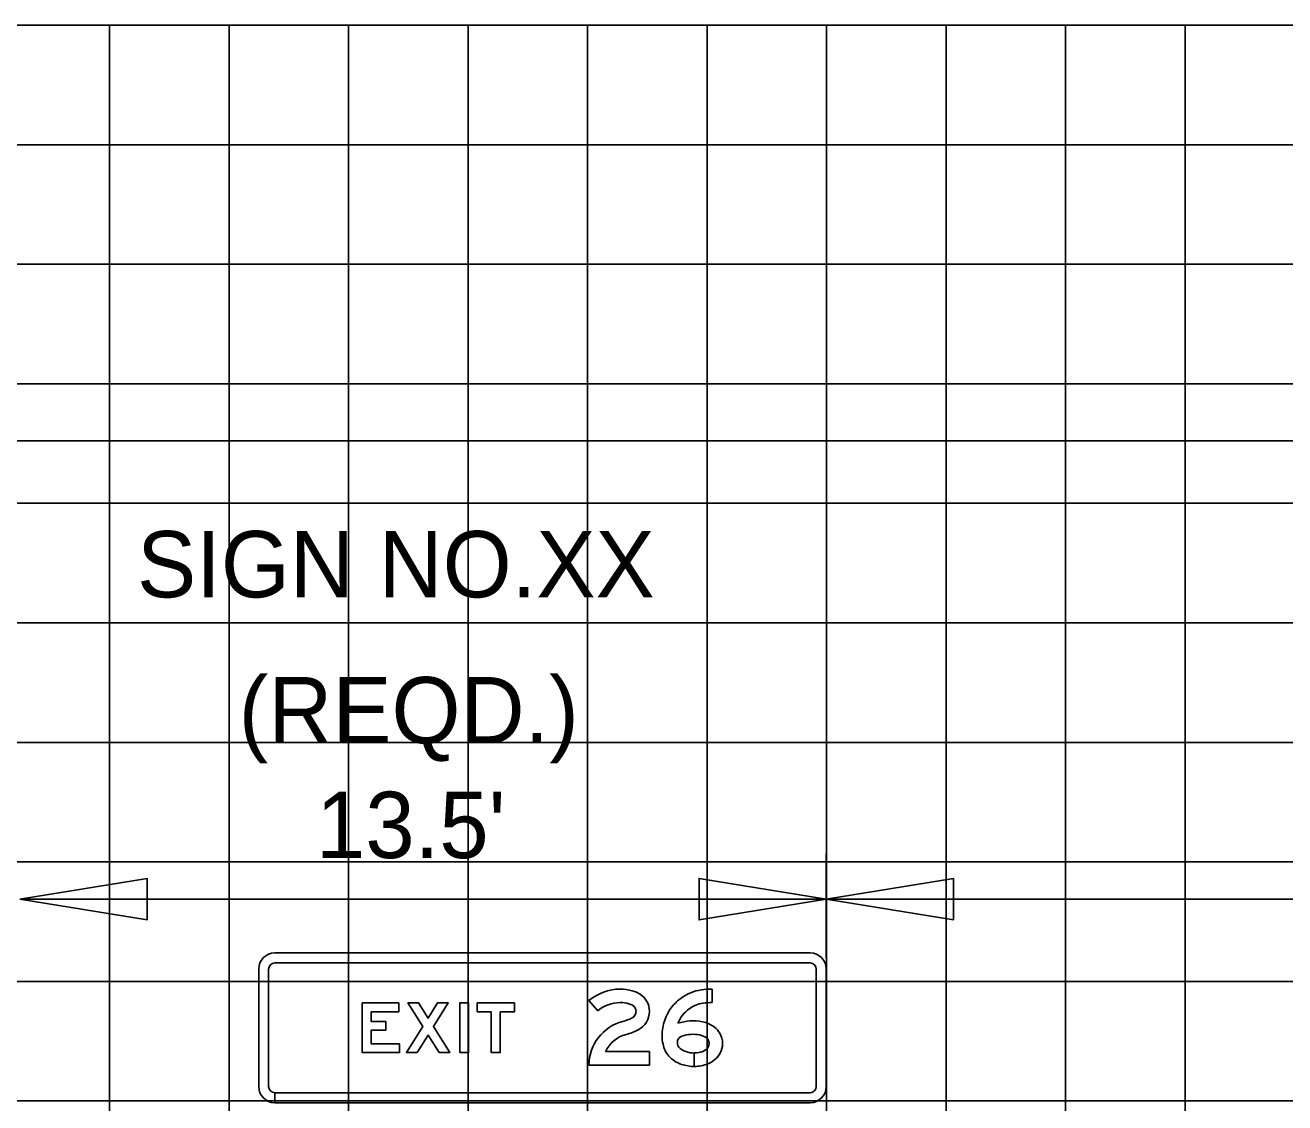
# Model space of a CAD drawing. Extents: x 2193008 to 2198143, y 1236112 to 1237864.
# Drawn here: x 2195637.29 to 2195658.38, y 1237205.08 to 1237223.11 of the extents above; entities that cross this region are included whole.
import ezdxf

# ---------------------------------------------------------------- set-up
doc = ezdxf.new("R2010")
doc.units = 0
for name, color, linetype in [('3', 7, 'Continuous'), ('GSBWFILL', 7, 'Continuous'), ('GSCOLORFILL', 7, 'Continuous'), ('GSDIMS', 7, 'Continuous'), ('GSOUTLINE', 7, 'Continuous'), ('Level 55', 7, 'Continuous'), ('M-ROADS', 7, 'Continuous')]:
    doc.layers.add(name, color=color, linetype=linetype)

msp = doc.modelspace()

# ---------------------------------------------------------------- linework, layer by layer
at = {"layer": '3'}
msp.add_line((2195584.245, 1237216.154), (2195679.319, 1237216.154), dxfattribs=at)
at = {"layer": 'GSBWFILL'}
for points in [[(2195648.79, 1237206.976), (2195648.79, 1237206.752)], [(2195646.876, 1237206.614), (2195646.73, 1237206.785)], [(2195647.005, 1237205.931), (2195647.742, 1237205.931), (2195647.742, 1237205.706), (2195646.73, 1237205.706)], [(2195648.493, 1237205.909), (2195648.493, 1237205.684)], [(2195648.493, 1237205.684), (2195648.493, 1237205.909)]]:
    msp.add_lwpolyline(points, dxfattribs=at)
for points in [[(2195643.559, 1237206.064), (2195643.084, 1237206.064), (2195643.084, 1237206.288), (2195643.33, 1237206.288), (2195643.33, 1237206.437), (2195643.084, 1237206.437), (2195643.084, 1237206.597), (2195643.546, 1237206.597), (2195643.546, 1237206.746), (2195642.934, 1237206.746), (2195642.934, 1237205.914), (2195643.559, 1237205.914)], [(2195644.222, 1237205.914), (2195644.037, 1237206.209), (2195643.852, 1237205.914), (2195643.675, 1237205.914), (2195643.949, 1237206.35), (2195643.7, 1237206.746), (2195643.877, 1237206.746), (2195644.037, 1237206.491), (2195644.197, 1237206.746), (2195644.374, 1237206.746), (2195644.126, 1237206.35), (2195644.399, 1237205.914)], [(2195644.566, 1237205.914), (2195644.566, 1237206.746), (2195644.716, 1237206.746), (2195644.716, 1237205.914)], [(2195644.857, 1237206.597), (2195645.094, 1237206.597), (2195645.094, 1237205.914), (2195645.244, 1237205.914), (2195645.244, 1237206.597), (2195645.482, 1237206.597), (2195645.482, 1237206.746), (2195644.857, 1237206.746)]]:
    msp.add_lwpolyline(points, close=True, dxfattribs=at)
for centre, major_axis, start_param, end_param in [((2195647.252, 1237206.171), (0, 0.806), 0, 0.70376), ((2195647.252, 1237206.187), (0, 0.789), 6.02311, 6.283185), ((2195647.337, 1237206.507), (0, 0.458), 5.706931, 6.02311), ((2195648.707, 1237206.242), (0, 0.729), 0.134155, 0.638471), ((2195648.79, 1237205.626), (0, 1.351), 6.283185, 6.41734), ((2195647.252, 1237206.171), (0, 0.581), 0, 0.70376), ((2195647.252, 1237206.187), (0, 0.565), 6.02311, 6.283185), ((2195647.337, 1237206.507), (0, 0.233), 5.706931, 6.02311), ((2195647.401, 1237206.605), (0, 0.117), 4.712389, 5.706931), ((2195647.401, 1237206.605), (0, 0.341), 4.712389, 5.706931), ((2195648.804, 1237206.111), (0, 0.892), 0.638464, 0.866813), ((2195648.707, 1237206.242), (0, 0.504), 0.134155, 0.638471), ((2195648.79, 1237205.626), (0, 1.126), 0, 0.134155), ((2195647.123, 1237207.118), (0, 0.704), 3.392123, 3.626327), ((2195647.393, 1237206.605), (0, 0.124), 3.626327, 4.712389), ((2195647.393, 1237206.605), (0, 0.349), 3.626327, 4.712389), ((2195648.751, 1237206.197), (0, 0.796), 0.905406, 1.570796), ((2195648.751, 1237206.197), (0, 0.572), 0.912917, 1.195206), ((2195648.804, 1237206.111), (0, 0.667), 0.638461, 0.860244), ((2195647.484, 1237205.706), (0, 0.754), 0.25053, 1.570796), ((2195647.123, 1237207.118), (0, 0.928), 3.392123, 3.626327), ((2195648.471, 1237205.618), (0, 0.828), 6.090019, 6.593179), ((2195648.537, 1237205.953), (0, 0.486), 5.634496, 6.090017), ((2195648.629, 1237206.074), (0, 0.335), 5.237857, 5.634492), ((2195647.484, 1237205.706), (0, 0.529), 0.25053, 1.132058), ((2195648.619, 1237206.197), (0, 0.665), 1.570796, 1.784619), ((2195648.328, 1237206.08), (0, 0.119), 0.35159, 2.216564), ((2195648.471, 1237205.618), (0, 0.603), 6.090019, 6.593179), ((2195648.537, 1237205.953), (0, 0.262), 5.6345, 6.090015), ((2195648.629, 1237206.074), (0, 0.11), 5.237857, 5.634492), ((2195648.614, 1237206.065), (0, 0.127), 4.712389, 5.237857), ((2195648.614, 1237206.065), (0, 0.352), 4.712389, 5.237857), ((2195648.364, 1237206.126), (0, 0.401), 1.748918, 2.304124), ((2195648.437, 1237206.192), (0, 0.499), 2.304124, 2.823757), ((2195648.437, 1237206.192), (0, 0.274), 2.304124, 2.823757), ((2195648.493, 1237206.362), (0, 0.454), 2.823757, 3.141593), ((2195648.493, 1237206.298), (0, 0.389), 3.141673, 3.514879), ((2195648.565, 1237206.114), (0, 0.192), 3.51487, 4.172439), ((2195648.565, 1237206.114), (0, 0.417), 3.514875, 4.194509), ((2195648.626, 1237206.065), (0, 0.115), 4.261086, 4.712389), ((2195648.626, 1237206.065), (0, 0.339), 4.229443, 4.712389), ((2195648.493, 1237206.362), (0, 0.679), 2.823757, 3.141593), ((2195648.493, 1237206.298), (0, 0.614), 3.141643, 3.514879)]:
    msp.add_ellipse(centre, major_axis=major_axis, ratio=0.999994, start_param=start_param, end_param=end_param, dxfattribs=at)
at = {"layer": 'GSCOLORFILL'}
for p, q in [((2195650.431, 1237207.583), (2195641.473, 1237207.583)), ((2195641.473, 1237207.417), (2195650.431, 1237207.417)), ((2195641.203, 1237207.312), (2195641.203, 1237205.348)), ((2195641.369, 1237205.348), (2195641.369, 1237207.312)), ((2195650.535, 1237207.312), (2195650.535, 1237205.348)), ((2195650.701, 1237205.348), (2195650.701, 1237207.312)), ((2195641.473, 1237205.077), (2195641.473, 1237205.244)), ((2195650.431, 1237205.244), (2195641.475, 1237205.244)), ((2195641.475, 1237205.244), (2195641.475, 1237205.077)), ((2195641.475, 1237205.077), (2195650.431, 1237205.077))]:
    msp.add_line(p, q, dxfattribs=at)
for points in [[(2195648.79, 1237206.976), (2195648.79, 1237206.752)], [(2195646.876, 1237206.614), (2195646.73, 1237206.785)], [(2195647.005, 1237205.931), (2195647.742, 1237205.931), (2195647.742, 1237205.706), (2195646.73, 1237205.706)], [(2195648.493, 1237205.909), (2195648.493, 1237205.684)], [(2195648.493, 1237205.684), (2195648.493, 1237205.909)]]:
    msp.add_lwpolyline(points, dxfattribs=at)
for points in [[(2195643.559, 1237206.064), (2195643.084, 1237206.064), (2195643.084, 1237206.288), (2195643.33, 1237206.288), (2195643.33, 1237206.437), (2195643.084, 1237206.437), (2195643.084, 1237206.597), (2195643.546, 1237206.597), (2195643.546, 1237206.746), (2195642.934, 1237206.746), (2195642.934, 1237205.914), (2195643.559, 1237205.914)], [(2195644.222, 1237205.914), (2195644.037, 1237206.209), (2195643.852, 1237205.914), (2195643.675, 1237205.914), (2195643.949, 1237206.35), (2195643.7, 1237206.746), (2195643.877, 1237206.746), (2195644.037, 1237206.491), (2195644.197, 1237206.746), (2195644.374, 1237206.746), (2195644.126, 1237206.35), (2195644.399, 1237205.914)], [(2195644.566, 1237205.914), (2195644.566, 1237206.746), (2195644.716, 1237206.746), (2195644.716, 1237205.914)], [(2195644.857, 1237206.597), (2195645.094, 1237206.597), (2195645.094, 1237205.914), (2195645.244, 1237205.914), (2195645.244, 1237206.597), (2195645.482, 1237206.597), (2195645.482, 1237206.746), (2195644.857, 1237206.746)]]:
    msp.add_lwpolyline(points, close=True, dxfattribs=at)
for centre, radius, start, end in [((2195641.473, 1237207.312), 0.271, 90, 180), ((2195650.431, 1237207.312), 0.271, 0, 90), ((2195641.473, 1237207.312), 0.104, 90, 180), ((2195650.431, 1237207.312), 0.104, 0, 90), ((2195641.473, 1237205.348), 0.271, 180, 270), ((2195641.473, 1237205.348), 0.104, 180, 270), ((2195650.431, 1237205.348), 0.271, 270, 0), ((2195650.431, 1237205.348), 0.104, 270, 0)]:
    msp.add_arc(centre, radius, start, end, dxfattribs=at)
for centre, major_axis, start_param, end_param in [((2195647.252, 1237206.171), (0, 0.806), 0, 0.70376), ((2195647.252, 1237206.187), (0, 0.789), 6.02311, 6.283185), ((2195647.337, 1237206.507), (0, 0.458), 5.706931, 6.02311), ((2195648.707, 1237206.242), (0, 0.729), 0.134155, 0.638471), ((2195648.79, 1237205.626), (0, 1.351), 6.283185, 6.41734), ((2195647.252, 1237206.171), (0, 0.581), 0, 0.70376), ((2195647.252, 1237206.187), (0, 0.565), 6.02311, 6.283185), ((2195647.337, 1237206.507), (0, 0.233), 5.706931, 6.02311), ((2195647.401, 1237206.605), (0, 0.117), 4.712389, 5.706931), ((2195647.401, 1237206.605), (0, 0.341), 4.712389, 5.706931), ((2195648.804, 1237206.111), (0, 0.892), 0.638464, 0.866813), ((2195648.707, 1237206.242), (0, 0.504), 0.134155, 0.638471), ((2195648.79, 1237205.626), (0, 1.126), 0, 0.134155), ((2195647.123, 1237207.118), (0, 0.704), 3.392123, 3.626327), ((2195647.393, 1237206.605), (0, 0.124), 3.626327, 4.712389), ((2195647.393, 1237206.605), (0, 0.349), 3.626327, 4.712389), ((2195648.751, 1237206.197), (0, 0.796), 0.905406, 1.570796), ((2195648.751, 1237206.197), (0, 0.572), 0.912917, 1.195206), ((2195648.804, 1237206.111), (0, 0.667), 0.638461, 0.860244), ((2195647.484, 1237205.706), (0, 0.754), 0.25053, 1.570796), ((2195647.123, 1237207.118), (0, 0.928), 3.392123, 3.626327), ((2195648.471, 1237205.618), (0, 0.828), 6.090019, 6.593179), ((2195648.537, 1237205.953), (0, 0.486), 5.634496, 6.090017), ((2195648.629, 1237206.074), (0, 0.335), 5.237857, 5.634492), ((2195647.484, 1237205.706), (0, 0.529), 0.25053, 1.132058), ((2195648.619, 1237206.197), (0, 0.665), 1.570796, 1.784619), ((2195648.328, 1237206.08), (0, 0.119), 0.35159, 2.216564), ((2195648.471, 1237205.618), (0, 0.603), 6.090019, 6.593179), ((2195648.537, 1237205.953), (0, 0.262), 5.6345, 6.090015), ((2195648.629, 1237206.074), (0, 0.11), 5.237857, 5.634492), ((2195648.614, 1237206.065), (0, 0.127), 4.712389, 5.237857), ((2195648.614, 1237206.065), (0, 0.352), 4.712389, 5.237857), ((2195648.364, 1237206.126), (0, 0.401), 1.748918, 2.304124), ((2195648.437, 1237206.192), (0, 0.499), 2.304124, 2.823757), ((2195648.437, 1237206.192), (0, 0.274), 2.304124, 2.823757), ((2195648.493, 1237206.362), (0, 0.454), 2.823757, 3.141593), ((2195648.493, 1237206.298), (0, 0.389), 3.141673, 3.514879), ((2195648.565, 1237206.114), (0, 0.192), 3.51487, 4.172439), ((2195648.565, 1237206.114), (0, 0.417), 3.514875, 4.194509), ((2195648.626, 1237206.065), (0, 0.115), 4.261086, 4.712389), ((2195648.626, 1237206.065), (0, 0.339), 4.229443, 4.712389), ((2195648.493, 1237206.362), (0, 0.679), 2.823757, 3.141593), ((2195648.493, 1237206.298), (0, 0.614), 3.141643, 3.514879)]:
    msp.add_ellipse(centre, major_axis=major_axis, ratio=0.999994, start_param=start_param, end_param=end_param, dxfattribs=at)
at = {"layer": 'GSDIMS'}
for p, q in [((2195650.701, 1237207.499), (2195650.701, 1237209.24)), ((2195637.207, 1237208.482), (2195650.701, 1237208.482)), ((2195678.819, 1237208.482), (2195650.701, 1237208.482))]:
    msp.add_line(p, q, dxfattribs=at)
for points in [[(2195637.207, 1237208.482), (2195639.335, 1237208.135), (2195639.335, 1237208.829)], [(2195650.701, 1237208.482), (2195648.573, 1237208.135), (2195648.573, 1237208.829)], [(2195650.701, 1237208.482), (2195652.83, 1237208.135), (2195652.83, 1237208.829)]]:
    msp.add_lwpolyline(points, close=True, dxfattribs=at)
at = {"layer": 'GSOUTLINE'}
for points in [[(2195648.79, 1237206.976), (2195648.79, 1237206.752)], [(2195646.876, 1237206.614), (2195646.73, 1237206.785)], [(2195647.005, 1237205.931), (2195647.742, 1237205.931), (2195647.742, 1237205.706), (2195646.73, 1237205.706)]]:
    msp.add_lwpolyline(points, dxfattribs=at)
for points in [[(2195643.559, 1237206.064), (2195643.084, 1237206.064), (2195643.084, 1237206.288), (2195643.33, 1237206.288), (2195643.33, 1237206.437), (2195643.084, 1237206.437), (2195643.084, 1237206.597), (2195643.546, 1237206.597), (2195643.546, 1237206.746), (2195642.934, 1237206.746), (2195642.934, 1237205.914), (2195643.559, 1237205.914)], [(2195644.222, 1237205.914), (2195644.037, 1237206.209), (2195643.852, 1237205.914), (2195643.675, 1237205.914), (2195643.949, 1237206.35), (2195643.7, 1237206.746), (2195643.877, 1237206.746), (2195644.037, 1237206.491), (2195644.197, 1237206.746), (2195644.374, 1237206.746), (2195644.126, 1237206.35), (2195644.399, 1237205.914)], [(2195644.566, 1237205.914), (2195644.566, 1237206.746), (2195644.716, 1237206.746), (2195644.716, 1237205.914)], [(2195644.857, 1237206.597), (2195645.094, 1237206.597), (2195645.094, 1237205.914), (2195645.244, 1237205.914), (2195645.244, 1237206.597), (2195645.482, 1237206.597), (2195645.482, 1237206.746), (2195644.857, 1237206.746)]]:
    msp.add_lwpolyline(points, close=True, dxfattribs=at)
for centre, major_axis, start_param, end_param in [((2195647.252, 1237206.171), (0, 0.806), 0, 0.70376), ((2195647.252, 1237206.187), (0, 0.789), 6.02311, 6.283185), ((2195647.337, 1237206.507), (0, 0.458), 5.706931, 6.02311), ((2195648.707, 1237206.242), (0, 0.729), 0.134155, 0.638471), ((2195648.79, 1237205.626), (0, 1.351), 6.283185, 6.41734), ((2195647.252, 1237206.171), (0, 0.581), 0, 0.70376), ((2195647.252, 1237206.187), (0, 0.565), 6.02311, 6.283185), ((2195647.337, 1237206.507), (0, 0.233), 5.706931, 6.02311), ((2195647.401, 1237206.605), (0, 0.117), 4.712389, 5.706931), ((2195647.401, 1237206.605), (0, 0.341), 4.712389, 5.706931), ((2195648.804, 1237206.111), (0, 0.892), 0.638464, 0.866813), ((2195648.707, 1237206.242), (0, 0.504), 0.134155, 0.638471), ((2195648.79, 1237205.626), (0, 1.126), 0, 0.134155), ((2195647.123, 1237207.118), (0, 0.704), 3.392123, 3.626327), ((2195647.393, 1237206.605), (0, 0.124), 3.626327, 4.712389), ((2195647.393, 1237206.605), (0, 0.349), 3.626327, 4.712389), ((2195648.751, 1237206.197), (0, 0.796), 0.905406, 1.570796), ((2195648.751, 1237206.197), (0, 0.572), 0.912917, 1.195206), ((2195648.804, 1237206.111), (0, 0.667), 0.638461, 0.860244), ((2195647.484, 1237205.706), (0, 0.754), 0.25053, 1.570796), ((2195647.123, 1237207.118), (0, 0.928), 3.392123, 3.626327), ((2195648.471, 1237205.618), (0, 0.828), 6.090019, 6.593179), ((2195648.537, 1237205.953), (0, 0.486), 5.634496, 6.090017), ((2195648.629, 1237206.074), (0, 0.335), 5.237857, 5.634492), ((2195647.484, 1237205.706), (0, 0.529), 0.25053, 1.132058), ((2195648.619, 1237206.197), (0, 0.665), 1.570796, 1.784619), ((2195648.328, 1237206.08), (0, 0.119), 0.35159, 2.216564), ((2195648.471, 1237205.618), (0, 0.603), 6.090019, 6.593179), ((2195648.537, 1237205.953), (0, 0.262), 5.6345, 6.090015), ((2195648.629, 1237206.074), (0, 0.11), 5.237857, 5.634492), ((2195648.614, 1237206.065), (0, 0.127), 4.712389, 5.237857), ((2195648.614, 1237206.065), (0, 0.352), 4.712389, 5.237857), ((2195648.364, 1237206.126), (0, 0.401), 1.748918, 2.304124), ((2195648.437, 1237206.192), (0, 0.499), 2.304124, 2.823757), ((2195648.437, 1237206.192), (0, 0.274), 2.304124, 2.823757), ((2195648.493, 1237206.362), (0, 0.454), 2.823757, 3.141593), ((2195648.493, 1237206.298), (0, 0.389), 3.141593, 3.514879), ((2195648.565, 1237206.114), (0, 0.192), 3.51487, 4.172439), ((2195648.565, 1237206.114), (0, 0.417), 3.514875, 4.194509), ((2195648.626, 1237206.065), (0, 0.115), 4.261086, 4.712389), ((2195648.626, 1237206.065), (0, 0.339), 4.229443, 4.712389), ((2195648.493, 1237206.362), (0, 0.679), 2.823757, 3.141593), ((2195648.493, 1237206.298), (0, 0.614), 3.141593, 3.514879)]:
    msp.add_ellipse(centre, major_axis=major_axis, ratio=0.999994, start_param=start_param, end_param=end_param, dxfattribs=at)
at = {"layer": 'M-ROADS'}
for p, q in [((2195584.707, 1237223.106), (2195714.707, 1237223.106)), ((2195638.707, 1237163.106), (2195638.707, 1237223.106)), ((2195640.707, 1237163.106), (2195640.707, 1237223.106)), ((2195642.707, 1237163.106), (2195642.707, 1237223.106)), ((2195644.707, 1237163.106), (2195644.707, 1237223.106)), ((2195646.707, 1237163.106), (2195646.707, 1237223.106)), ((2195648.707, 1237163.106), (2195648.707, 1237223.106)), ((2195650.707, 1237163.106), (2195650.707, 1237223.106)), ((2195652.707, 1237163.106), (2195652.707, 1237223.106)), ((2195654.707, 1237163.106), (2195654.707, 1237223.106)), ((2195656.707, 1237163.106), (2195656.707, 1237223.106)), ((2195584.707, 1237221.106), (2195714.707, 1237221.106)), ((2195584.707, 1237219.106), (2195714.707, 1237219.106)), ((2195584.707, 1237217.106), (2195714.707, 1237217.106)), ((2195584.707, 1237215.106), (2195714.707, 1237215.106)), ((2195584.707, 1237213.106), (2195714.707, 1237213.106)), ((2195584.707, 1237211.106), (2195714.707, 1237211.106)), ((2195584.707, 1237209.106), (2195714.707, 1237209.106)), ((2195584.707, 1237207.106), (2195714.707, 1237207.106)), ((2195584.707, 1237205.106), (2195714.707, 1237205.106))]:
    msp.add_line(p, q, dxfattribs=at)

# ---------------------------------------------------------------- texts
at = {"layer": 'Level 55'}
for s, p in [('SIGN NO.XX', (2195639.166, 1237213.532)), ('(REQD.)', (2195640.868, 1237211.089)), ("13.5'", (2195642.161, 1237209.17))]:
    msp.add_text(s, height=1.1105, dxfattribs=at).set_placement(p)

doc.saveas('drawing.dxf')
